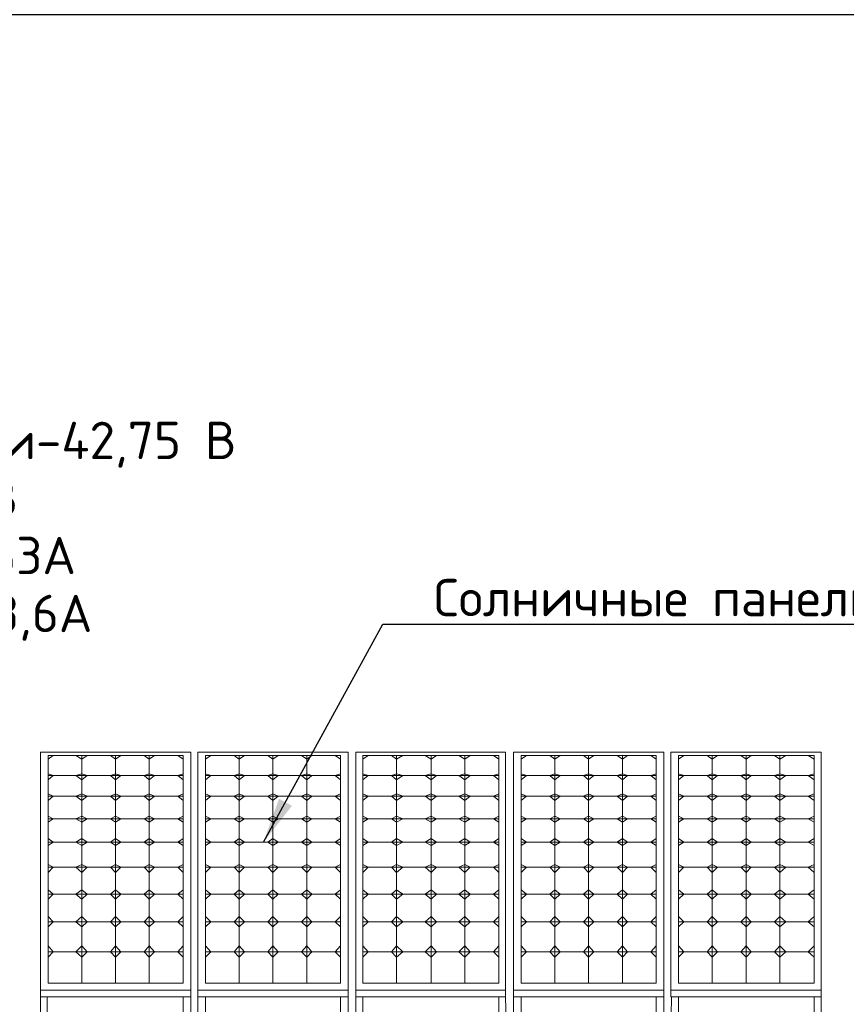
# Model space of a CAD drawing. Header units: millimetres. Extents: x 1114507 to 93926427, y 174473 to 817039.
# Tile 399 of 483: x 2030760 to 2034449, y 758041 to 762434. Entities that reach past the tile are written whole.
import ezdxf

# ---------------------------------------------------------------- set-up
doc = ezdxf.new("R2010")
doc.units = ezdxf.units.MM
for name, color, linetype in [('(002) Рамка', 7, 'Continuous'), ('PDF10_Geometry', 7, 'Continuous'), ('PDF10_Solid Fills', 7, 'Continuous'), ('PDF10_Text', 7, 'Continuous'), ('RAZMERNAR', 152, 'Continuous')]:
    doc.layers.add(name, color=color, linetype=linetype)
doc.styles.add('PDF ISOCPEUR', font='isocpeur.TTF')
doc.styles.get("Standard").update_dxf_attribs({"font": 'isocpeui.ttf'})
doc.styles.add('WMF-Times New Roman0', font='times.ttf')
doc.dimstyles.new('ISO-25$0', dxfattribs={"dimtxt": 300, "dimasz": 200, "dimexe": 100, "dimexo": 300, "dimgap": 50, "dimtad": 1, "dimdec": 0, "dimtxsty": 'Standard', "dimblk": 'OBLIQUE', "dimcen": 250, "dimadec": 0, "dimazin": 0, "dimtfac": 1, "dimtdec": 0, "dimtmove": 0, "dimatfit": 3, "dimldrblk": 'OBLIQUE', "dimfxl": 0, "dimarcsym": 0})

# ---------------------------------------------------------------- blocks, each defined once
blk = doc.blocks.new('dhyjfyuk')
at = {"insert": (4415422, -1193420), "char_height": 1400, "width": 60812.6, "attachment_point": 4, "style": 'WMF-Times New Roman0'}
blk.add_mtext('\\pi924.63548;{\\fISOCPEUR|b0|i1|c0|p34;Samarqand viloyati Toyloq tumani "\\fISOCPEUR|b0|i1|c204|p34;Хо\\fISOCPEUR|b0|i1|c0|p34;n\\fISOCPEUR|b0|i1|c204|p34;с\\fISOCPEUR|b0|i1|c0|p34;h\\fISOCPEUR|b0|i1|c204|p34;о\\fISOCPEUR|b0|i1|c0|p34;rb\\fISOCPEUR|b0|i1|c204|p34;о\\fISOCPEUR|b0|i1|c0|p34;g\'" \\fISOCPEUR|b0|i1|c204|p34;М\\fISOCPEUR|b0|i1|c0|p34;FY dagi 11-son \\P\\pi16770.62033;maktabni rekonstruksiya qilish. \\P\\pi11200.3173;(360 o\'quvchi o\'rinli qo\'shimcha bino qurish).}', dxfattribs=at)
blk = doc.blocks.new('_Oblique')
at = {"color": 0, "linetype": 'ByBlock', "lineweight": -2}
blk.add_line((-0.5, -0.5), (0.5, 0.5), dxfattribs=at)
blk = doc.blocks.new('*D1502')
at = {"layer": 'Defpoints', "color": 0, "lineweight": 35, "ltscale": 100, "transparency": 16777216}
for p in [(2012375.4, 766719.1), (2039375.4, 766719.1), (2039375.4, 762457.1)]:
    blk.add_point(p, dxfattribs=at)
at = {"layer": 'RAZMERNAR', "color": 0, "lineweight": -2, "ltscale": 100, "transparency": 16777216}
for p, q in [((2012375.4, 766319.1), (2012375.4, 762157.1)), ((2039375.4, 766319.1), (2039375.4, 762157.1)), ((2012225.4, 762457.1), (2039525.4, 762457.1))]:
    blk.add_line(p, q, dxfattribs=at)
at = {"layer": 'RAZMERNAR', "color": 0, "lineweight": -2, "ltscale": 100, "transparency": 16777216, "xscale": 250, "yscale": 250, "zscale": 250, "rotation": 180}
blk.add_blockref('_Oblique', (2012375.4, 762457.1), dxfattribs=at)
at = {"layer": 'RAZMERNAR', "color": 0, "lineweight": -2, "ltscale": 100, "transparency": 16777216, "xscale": 250, "yscale": 250, "zscale": 250}
blk.add_blockref('_Oblique', (2039375.4, 762457.1), dxfattribs=at)
at = {"layer": 'RAZMERNAR', "color": 0, "lineweight": 0, "ltscale": 100, "transparency": 16777216, "insert": (2025875.4, 762703.7), "char_height": 250, "attachment_point": 5}
blk.add_mtext('27000', dxfattribs=at)

msp = doc.modelspace()

# ---------------------------------------------------------------- linework, layer by layer
at = {"layer": 'PDF10_Geometry', "lineweight": 25}
msp.add_lwpolyline([(2031847.7, 758764.9), (2032380.3, 759737.5), (2034730.8, 759737.5)], dxfattribs=at)
at = {"layer": 'PDF10_Geometry', "lineweight": 13}
for points in [[(2030882.8, 758074), (2030882.8, 757908.1), (2030851.9, 757908.1), (2030851.9, 758074), (2030851.9, 759166.3), (2031523.5, 759166.3), (2031523.5, 758074), (2031523.5, 757908.1), (2031488.7, 757908.1), (2031488.7, 758074)], [(2031523.5, 759166.3), (2031523.5, 758104.9), (2030851.9, 758104.9), (2030851.9, 759166.3)], [(2030886.6, 759062.1), (2030886.6, 759150.9), (2031037.2, 759150.9), (2031037.2, 759062.1), (2031037.2, 758969.5), (2030886.6, 758969.5), (2031187.7, 758969.5)], [(2031037.2, 759150.9), (2031037.2, 759062.1), (2030886.6, 759062.1), (2031187.7, 759062.1)], [(2030886.6, 759150.9), (2031187.7, 759150.9)], [(2030886.6, 759135.4), (2030909.8, 759150.9)], [(2031010.1, 759150.9), (2031037.2, 759135.4), (2031060.3, 759150.9)], [(2031210.8, 759150.9), (2031187.7, 759135.4), (2031164.5, 759150.9)], [(2031361.4, 759150.9), (2031338.2, 759135.4), (2031315, 759150.9)], [(2031465.6, 759150.9), (2031488.7, 759135.4)], [(2031589.1, 758074), (2031589.1, 757908.1), (2031554.3, 757908.1), (2031554.3, 758074), (2031554.3, 759166.3), (2032225.9, 759166.3), (2032225.9, 758074), (2032225.9, 757908.1), (2032191.2, 757908.1), (2032191.2, 758074)], [(2032225.9, 759166.3), (2032225.9, 758104.9), (2031554.3, 758104.9), (2031554.3, 759166.3)], [(2031589.1, 759062.1), (2031589.1, 759150.9), (2031739.6, 759150.9), (2031739.6, 759062.1), (2031739.6, 758969.5), (2031589.1, 758969.5), (2031890.1, 758969.5)], [(2031739.6, 759150.9), (2031739.6, 759062.1), (2031589.1, 759062.1), (2031890.1, 759062.1)], [(2031589.1, 759150.9), (2031890.1, 759150.9)], [(2031589.1, 759135.4), (2031612.2, 759150.9)], [(2031716.4, 759150.9), (2031739.6, 759135.4), (2031762.8, 759150.9)], [(2031913.3, 759150.9), (2031890.1, 759135.4), (2031867, 759150.9)], [(2032063.8, 759150.9), (2032040.7, 759135.4), (2032017.5, 759150.9)], [(2032168, 759150.9), (2032191.2, 759135.4)], [(2032291.5, 758074), (2032291.5, 757908.1), (2032260.6, 757908.1), (2032260.6, 758074), (2032260.6, 759166.3), (2032928.4, 759166.3), (2032928.4, 758074), (2032932.2, 757908.1), (2032897.5, 757908.1), (2032897.5, 758074)], [(2032928.4, 759166.3), (2032928.4, 758104.9), (2032260.6, 758104.9), (2032260.6, 759166.3)], [(2032291.5, 759062.1), (2032291.5, 759150.9), (2032442, 759150.9), (2032442, 759062.1), (2032442, 758969.5), (2032291.5, 758969.5), (2032596.4, 758969.5)], [(2032442, 759150.9), (2032442, 759062.1), (2032291.5, 759062.1), (2032596.4, 759062.1)], [(2032291.5, 759150.9), (2032596.4, 759150.9)], [(2032291.5, 759135.4), (2032314.7, 759150.9)], [(2032418.9, 759150.9), (2032442, 759135.4), (2032469.1, 759150.9)], [(2032619.6, 759150.9), (2032596.4, 759135.4), (2032569.4, 759150.9)], [(2032770.1, 759150.9), (2032747, 759135.4), (2032719.9, 759150.9)], [(2032874.3, 759150.9), (2032897.5, 759135.4)], [(2032997.8, 758074), (2032997.8, 757908.1), (2032963.1, 757908.1), (2032963.1, 758074), (2032963.1, 759166.3), (2033634.7, 759166.3), (2033634.7, 758074), (2033634.7, 757908.1), (2033599.9, 757908.1), (2033599.9, 758074)], [(2033634.7, 759166.3), (2033634.7, 758104.9), (2032963.1, 758104.9), (2032963.1, 759166.3)], [(2032997.8, 759062.1), (2032997.8, 759150.9), (2033148.4, 759150.9), (2033148.4, 759062.1), (2033148.4, 758969.5), (2032997.8, 758969.5), (2033298.9, 758969.5)], [(2033148.4, 759150.9), (2033148.4, 759062.1), (2032997.8, 759062.1), (2033298.9, 759062.1)], [(2032997.8, 759150.9), (2033298.9, 759150.9)], [(2032997.8, 759135.4), (2033021, 759150.9)], [(2033125.2, 759150.9), (2033148.4, 759135.4), (2033171.5, 759150.9)], [(2033322, 759150.9), (2033298.9, 759135.4), (2033275.7, 759150.9)], [(2033472.6, 759150.9), (2033449.4, 759135.4), (2033426.2, 759150.9)], [(2033576.8, 759150.9), (2033599.9, 759135.4)], [(2033665.5, 758074), (2033665.5, 759166.3), (2034337.1, 759166.3), (2034337.1, 758074), (2034337.1, 757908.1), (2034306.2, 757908.1), (2034306.2, 758074)], [(2034337.1, 759166.3), (2034337.1, 758104.9), (2033665.5, 758104.9), (2033665.5, 759166.3)], [(2033700.3, 759062.1), (2033700.3, 759150.9), (2033850.8, 759150.9), (2033850.8, 759062.1), (2033850.8, 758969.5), (2033700.3, 758969.5), (2034001.3, 758969.5)], [(2033850.8, 759150.9), (2033850.8, 759062.1), (2033700.3, 759062.1), (2034001.3, 759062.1)], [(2033700.3, 759150.9), (2034001.3, 759150.9)], [(2033700.3, 759135.4), (2033723.4, 759150.9)], [(2033827.6, 759150.9), (2033850.8, 759135.4), (2033874, 759150.9)], [(2034024.5, 759150.9), (2034001.3, 759135.4), (2033978.2, 759150.9)], [(2034178.9, 759150.9), (2034151.8, 759135.4), (2034128.7, 759150.9)], [(2034279.2, 759150.9), (2034306.2, 759135.4)], [(2030886.6, 759042.8), (2030909.8, 759062.1), (2030886.6, 759069.8)], [(2030886.6, 758969.5), (2030886.6, 759062.1), (2031037.2, 759062.1), (2031037.2, 758969.5), (2031037.2, 758869.1), (2030886.6, 758869.1), (2031187.7, 758869.1)], [(2031488.7, 759069.8), (2031465.6, 759062.1), (2031488.7, 759042.8)], [(2031589.1, 759042.8), (2031612.2, 759062.1), (2031589.1, 759069.8)], [(2031589.1, 758969.5), (2031589.1, 759062.1), (2031739.6, 759062.1), (2031739.6, 758969.5), (2031739.6, 758869.1), (2031589.1, 758869.1), (2031890.1, 758869.1)], [(2032191.2, 759069.8), (2032168, 759062.1), (2032191.2, 759042.8)], [(2032291.5, 759042.8), (2032314.7, 759062.1), (2032291.5, 759069.8)], [(2032291.5, 758969.5), (2032291.5, 759062.1), (2032442, 759062.1), (2032442, 758969.5), (2032442, 758869.1), (2032291.5, 758869.1), (2032596.4, 758869.1)], [(2032897.5, 759069.8), (2032874.3, 759062.1), (2032897.5, 759042.8)], [(2032997.8, 759042.8), (2033021, 759062.1), (2032997.8, 759069.8)], [(2032997.8, 758969.5), (2032997.8, 759062.1), (2033148.4, 759062.1), (2033148.4, 758969.5), (2033148.4, 758869.1), (2032997.8, 758869.1), (2033298.9, 758869.1)], [(2033599.9, 759069.8), (2033576.8, 759062.1), (2033599.9, 759042.8)], [(2033700.3, 759042.8), (2033723.4, 759062.1), (2033700.3, 759069.8)], [(2033700.3, 758969.5), (2033700.3, 759062.1), (2033850.8, 759062.1), (2033850.8, 758969.5), (2033850.8, 758869.1), (2033700.3, 758869.1), (2034001.3, 758869.1)], [(2034306.2, 759069.8), (2034279.2, 759062.1), (2034306.2, 759042.8)], [(2030886.6, 758950.2), (2030909.8, 758969.5), (2030886.6, 758981)], [(2030886.6, 758869.1), (2030886.6, 758969.5), (2031037.2, 758969.5), (2031037.2, 758869.1), (2031037.2, 758764.9), (2030886.6, 758764.9), (2031187.7, 758764.9)], [(2031488.7, 758981), (2031465.6, 758969.5), (2031488.7, 758950.2)], [(2031589.1, 758950.2), (2031612.2, 758969.5), (2031589.1, 758981)], [(2031589.1, 758869.1), (2031589.1, 758969.5), (2031739.6, 758969.5), (2031739.6, 758869.1), (2031739.6, 758764.9), (2031589.1, 758764.9), (2031890.1, 758764.9)], [(2032191.2, 758981), (2032168, 758969.5), (2032191.2, 758950.2)], [(2032291.5, 758950.2), (2032314.7, 758969.5), (2032291.5, 758981)], [(2032291.5, 758869.1), (2032291.5, 758969.5), (2032442, 758969.5), (2032442, 758869.1), (2032442, 758764.9), (2032291.5, 758764.9), (2032596.4, 758764.9)], [(2032897.5, 758981), (2032874.3, 758969.5), (2032897.5, 758950.2)], [(2032997.8, 758950.2), (2033021, 758969.5), (2032997.8, 758981)], [(2032997.8, 758869.1), (2032997.8, 758969.5), (2033148.4, 758969.5), (2033148.4, 758869.1), (2033148.4, 758764.9), (2032997.8, 758764.9), (2033298.9, 758764.9)], [(2033599.9, 758981), (2033576.8, 758969.5), (2033599.9, 758950.2)], [(2033700.3, 758950.2), (2033723.4, 758969.5), (2033700.3, 758981)], [(2033700.3, 758869.1), (2033700.3, 758969.5), (2033850.8, 758969.5), (2033850.8, 758869.1), (2033850.8, 758764.9), (2033700.3, 758764.9), (2034001.3, 758764.9)], [(2034306.2, 758981), (2034279.2, 758969.5), (2034306.2, 758950.2)], [(2030886.6, 758853.7), (2030909.8, 758869.1), (2030886.6, 758880.7)], [(2031488.7, 758880.7), (2031465.6, 758869.1), (2031488.7, 758853.7)], [(2031589.1, 758853.7), (2031612.2, 758869.1), (2031589.1, 758880.7)], [(2032191.2, 758880.7), (2032168, 758869.1), (2032191.2, 758853.7)], [(2032291.5, 758853.7), (2032314.7, 758869.1), (2032291.5, 758880.7)], [(2032897.5, 758880.7), (2032874.3, 758869.1), (2032897.5, 758853.7)], [(2032997.8, 758853.7), (2033021, 758869.1), (2032997.8, 758880.7)], [(2033599.9, 758880.7), (2033576.8, 758869.1), (2033599.9, 758853.7)], [(2033700.3, 758853.7), (2033723.4, 758869.1), (2033700.3, 758880.7)], [(2034306.2, 758880.7), (2034279.2, 758869.1), (2034306.2, 758853.7)], [(2030886.6, 758764.9), (2030886.6, 758869.1), (2031037.2, 758869.1), (2031037.2, 758764.9), (2031037.2, 758653), (2030886.6, 758653), (2031187.7, 758653)], [(2031589.1, 758764.9), (2031589.1, 758869.1), (2031739.6, 758869.1), (2031739.6, 758764.9), (2031739.6, 758653), (2031589.1, 758653), (2031890.1, 758653)], [(2032291.5, 758764.9), (2032291.5, 758869.1), (2032442, 758869.1), (2032442, 758764.9), (2032442, 758653), (2032291.5, 758653), (2032596.4, 758653)], [(2032997.8, 758764.9), (2032997.8, 758869.1), (2033148.4, 758869.1), (2033148.4, 758764.9), (2033148.4, 758653), (2032997.8, 758653), (2033298.9, 758653)], [(2033700.3, 758764.9), (2033700.3, 758869.1), (2033850.8, 758869.1), (2033850.8, 758764.9), (2033850.8, 758653), (2033700.3, 758653), (2034001.3, 758653)], [(2030886.6, 758749.5), (2030909.8, 758764.9), (2030886.6, 758780.3)], [(2030886.6, 758653), (2030886.6, 758764.9), (2031037.2, 758764.9), (2031037.2, 758653), (2031037.2, 758533.3), (2030886.6, 758533.3), (2031187.7, 758533.3)], [(2031488.7, 758780.3), (2031465.6, 758764.9), (2031488.7, 758749.5)], [(2031589.1, 758749.5), (2031612.2, 758764.9), (2031589.1, 758780.3)], [(2031589.1, 758653), (2031589.1, 758764.9), (2031739.6, 758764.9), (2031739.6, 758653), (2031739.6, 758533.3), (2031589.1, 758533.3), (2031890.1, 758533.3)], [(2032191.2, 758780.3), (2032168, 758764.9), (2032191.2, 758749.5)], [(2032291.5, 758749.5), (2032314.7, 758764.9), (2032291.5, 758780.3)], [(2032291.5, 758653), (2032291.5, 758764.9), (2032442, 758764.9), (2032442, 758653), (2032442, 758533.3), (2032291.5, 758533.3), (2032596.4, 758533.3)], [(2032897.5, 758780.3), (2032874.3, 758764.9), (2032897.5, 758749.5)], [(2032997.8, 758749.5), (2033021, 758764.9), (2032997.8, 758780.3)], [(2032997.8, 758653), (2032997.8, 758764.9), (2033148.4, 758764.9), (2033148.4, 758653), (2033148.4, 758533.3), (2032997.8, 758533.3), (2033298.9, 758533.3)], [(2033599.9, 758780.3), (2033576.8, 758764.9), (2033599.9, 758749.5)], [(2033700.3, 758749.5), (2033723.4, 758764.9), (2033700.3, 758780.3)], [(2033700.3, 758653), (2033700.3, 758764.9), (2033850.8, 758764.9), (2033850.8, 758653), (2033850.8, 758533.3), (2033700.3, 758533.3), (2034001.3, 758533.3)], [(2034306.2, 758780.3), (2034279.2, 758764.9), (2034306.2, 758749.5)], [(2030886.6, 758629.8), (2030909.8, 758653), (2030886.6, 758664.5)], [(2030886.6, 758533.3), (2030886.6, 758653), (2031037.2, 758653), (2031037.2, 758533.3), (2031037.2, 758409.8), (2030886.6, 758409.8), (2031187.7, 758409.8)], [(2031488.7, 758664.5), (2031465.6, 758653), (2031488.7, 758629.8)], [(2031589.1, 758629.8), (2031612.2, 758653), (2031589.1, 758664.5)], [(2031589.1, 758533.3), (2031589.1, 758653), (2031739.6, 758653), (2031739.6, 758533.3), (2031739.6, 758409.8), (2031589.1, 758409.8), (2031890.1, 758409.8)], [(2032191.2, 758664.5), (2032168, 758653), (2032191.2, 758629.8)], [(2032291.5, 758629.8), (2032314.7, 758653), (2032291.5, 758664.5)], [(2032291.5, 758533.3), (2032291.5, 758653), (2032442, 758653), (2032442, 758533.3), (2032442, 758409.8), (2032291.5, 758409.8), (2032596.4, 758409.8)], [(2032897.5, 758664.5), (2032874.3, 758653), (2032897.5, 758629.8)], [(2032997.8, 758629.8), (2033021, 758653), (2032997.8, 758664.5)], [(2032997.8, 758533.3), (2032997.8, 758653), (2033148.4, 758653), (2033148.4, 758533.3), (2033148.4, 758409.8), (2032997.8, 758409.8), (2033298.9, 758409.8)], [(2033599.9, 758664.5), (2033576.8, 758653), (2033599.9, 758629.8)], [(2033700.3, 758629.8), (2033723.4, 758653), (2033700.3, 758664.5)], [(2033700.3, 758533.3), (2033700.3, 758653), (2033850.8, 758653), (2033850.8, 758533.3), (2033850.8, 758409.8), (2033700.3, 758409.8), (2034001.3, 758409.8)], [(2034306.2, 758664.5), (2034279.2, 758653), (2034306.2, 758629.8)], [(2030886.6, 758510.2), (2030909.8, 758533.3), (2030886.6, 758552.6)], [(2030886.6, 758409.8), (2030886.6, 758533.3), (2031037.2, 758533.3), (2031037.2, 758409.8), (2031037.2, 758274.7), (2030886.6, 758274.7), (2031187.7, 758274.7)], [(2031488.7, 758552.6), (2031465.6, 758533.3), (2031488.7, 758510.2)], [(2031589.1, 758510.2), (2031612.2, 758533.3), (2031589.1, 758552.6)], [(2031589.1, 758409.8), (2031589.1, 758533.3), (2031739.6, 758533.3), (2031739.6, 758409.8), (2031739.6, 758274.7), (2031589.1, 758274.7), (2031890.1, 758274.7)], [(2032191.2, 758552.6), (2032168, 758533.3), (2032191.2, 758510.2)], [(2032291.5, 758510.2), (2032314.7, 758533.3), (2032291.5, 758552.6)], [(2032291.5, 758409.8), (2032291.5, 758533.3), (2032442, 758533.3), (2032442, 758409.8), (2032442, 758274.7), (2032291.5, 758274.7), (2032596.4, 758274.7)], [(2032897.5, 758552.6), (2032874.3, 758533.3), (2032897.5, 758510.2)], [(2032997.8, 758510.2), (2033021, 758533.3), (2032997.8, 758552.6)], [(2032997.8, 758409.8), (2032997.8, 758533.3), (2033148.4, 758533.3), (2033148.4, 758409.8), (2033148.4, 758274.7), (2032997.8, 758274.7), (2033298.9, 758274.7)], [(2033599.9, 758552.6), (2033576.8, 758533.3), (2033599.9, 758510.2)], [(2033700.3, 758510.2), (2033723.4, 758533.3), (2033700.3, 758552.6)], [(2033700.3, 758409.8), (2033700.3, 758533.3), (2033850.8, 758533.3), (2033850.8, 758409.8), (2033850.8, 758274.7), (2033700.3, 758274.7), (2034001.3, 758274.7)], [(2034306.2, 758552.6), (2034279.2, 758533.3), (2034306.2, 758510.2)], [(2030886.6, 758386.7), (2030909.8, 758409.8), (2030886.6, 758433)], [(2031488.7, 758433), (2031465.6, 758409.8), (2031488.7, 758386.7)], [(2031589.1, 758386.7), (2031612.2, 758409.8), (2031589.1, 758433)], [(2032191.2, 758433), (2032168, 758409.8), (2032191.2, 758386.7)], [(2032291.5, 758386.7), (2032314.7, 758409.8), (2032291.5, 758433)], [(2032897.5, 758433), (2032874.3, 758409.8), (2032897.5, 758386.7)], [(2032997.8, 758386.7), (2033021, 758409.8), (2032997.8, 758433)], [(2033599.9, 758433), (2033576.8, 758409.8), (2033599.9, 758386.7)], [(2033700.3, 758386.7), (2033723.4, 758409.8), (2033700.3, 758433)], [(2034306.2, 758433), (2034279.2, 758409.8), (2034306.2, 758386.7)], [(2030886.6, 758274.7), (2030886.6, 758409.8), (2031037.2, 758409.8), (2031037.2, 758274.7), (2031037.2, 758135.8), (2030886.6, 758135.8), (2030886.6, 758274.7), (2031037.2, 758274.7), (2031037.2, 758135.8)], [(2031589.1, 758274.7), (2031589.1, 758409.8), (2031739.6, 758409.8), (2031739.6, 758274.7), (2031739.6, 758135.8), (2031589.1, 758135.8), (2031589.1, 758274.7), (2031739.6, 758274.7), (2031739.6, 758135.8)], [(2032291.5, 758274.7), (2032291.5, 758409.8), (2032442, 758409.8), (2032442, 758274.7), (2032442, 758135.8), (2032291.5, 758135.8), (2032291.5, 758274.7), (2032442, 758274.7), (2032442, 758135.8)], [(2032997.8, 758274.7), (2032997.8, 758409.8), (2033148.4, 758409.8), (2033148.4, 758274.7), (2033148.4, 758135.8), (2032997.8, 758135.8), (2032997.8, 758274.7), (2033148.4, 758274.7), (2033148.4, 758135.8)], [(2033700.3, 758274.7), (2033700.3, 758409.8), (2033850.8, 758409.8), (2033850.8, 758274.7), (2033850.8, 758135.8), (2033700.3, 758135.8), (2033700.3, 758274.7), (2033850.8, 758274.7), (2033850.8, 758135.8)], [(2030886.6, 758251.6), (2030909.8, 758274.7), (2030886.6, 758301.7)], [(2031488.7, 758301.7), (2031465.6, 758274.7), (2031488.7, 758251.6)], [(2031589.1, 758251.6), (2031612.2, 758274.7), (2031589.1, 758301.7)], [(2032191.2, 758301.7), (2032168, 758274.7), (2032191.2, 758251.6)], [(2032291.5, 758251.6), (2032314.7, 758274.7), (2032291.5, 758301.7)], [(2032897.5, 758301.7), (2032874.3, 758274.7), (2032897.5, 758251.6)], [(2032997.8, 758251.6), (2033021, 758274.7), (2032997.8, 758301.7)], [(2033599.9, 758301.7), (2033576.8, 758274.7), (2033599.9, 758251.6)], [(2033700.3, 758251.6), (2033723.4, 758274.7), (2033700.3, 758301.7)], [(2034306.2, 758301.7), (2034279.2, 758274.7), (2034306.2, 758251.6)], [(2033700.3, 758074), (2033700.3, 757908.1), (2033665.5, 757908.1), (2033669.4, 758074)]]:
    msp.add_lwpolyline(points, dxfattribs=at)
for points in [[(2030886.6, 759150.9), (2031488.7, 759150.9), (2031488.7, 758135.8), (2030886.6, 758135.8)], [(2031037.2, 759062.1), (2031187.7, 759062.1), (2031187.7, 759150.9), (2031037.2, 759150.9)], [(2031187.7, 759062.1), (2031338.2, 759062.1), (2031338.2, 759150.9), (2031187.7, 759150.9)], [(2031338.2, 759062.1), (2031488.7, 759062.1), (2031488.7, 759150.9), (2031338.2, 759150.9)], [(2031589.1, 759150.9), (2032191.2, 759150.9), (2032191.2, 758135.8), (2031589.1, 758135.8)], [(2031739.6, 759062.1), (2031890.1, 759062.1), (2031890.1, 759150.9), (2031739.6, 759150.9)], [(2031890.1, 759062.1), (2032040.7, 759062.1), (2032040.7, 759150.9), (2031890.1, 759150.9)], [(2032040.7, 759062.1), (2032191.2, 759062.1), (2032191.2, 759150.9), (2032040.7, 759150.9)], [(2032291.5, 759150.9), (2032897.5, 759150.9), (2032897.5, 758135.8), (2032291.5, 758135.8)], [(2032442, 759062.1), (2032596.4, 759062.1), (2032596.4, 759150.9), (2032442, 759150.9)], [(2032596.4, 759062.1), (2032747, 759062.1), (2032747, 759150.9), (2032596.4, 759150.9)], [(2032747, 759062.1), (2032897.5, 759062.1), (2032897.5, 759150.9), (2032747, 759150.9)], [(2032997.8, 759150.9), (2033599.9, 759150.9), (2033599.9, 758135.8), (2032997.8, 758135.8)], [(2033148.4, 759062.1), (2033298.9, 759062.1), (2033298.9, 759150.9), (2033148.4, 759150.9)], [(2033298.9, 759062.1), (2033449.4, 759062.1), (2033449.4, 759150.9), (2033298.9, 759150.9)], [(2033449.4, 759062.1), (2033599.9, 759062.1), (2033599.9, 759150.9), (2033449.4, 759150.9)], [(2033700.3, 759150.9), (2034306.2, 759150.9), (2034306.2, 758135.8), (2033700.3, 758135.8)], [(2033850.8, 759062.1), (2034001.3, 759062.1), (2034001.3, 759150.9), (2033850.8, 759150.9)], [(2034001.3, 759062.1), (2034151.8, 759062.1), (2034151.8, 759150.9), (2034001.3, 759150.9)], [(2034151.8, 759062.1), (2034306.2, 759062.1), (2034306.2, 759150.9), (2034151.8, 759150.9)], [(2031037.2, 759042.8), (2031060.3, 759062.1), (2031037.2, 759069.8), (2031010.1, 759062.1)], [(2031037.2, 758969.5), (2031187.7, 758969.5), (2031187.7, 759062.1), (2031037.2, 759062.1)], [(2031187.7, 759042.8), (2031210.8, 759062.1), (2031187.7, 759069.8), (2031164.5, 759062.1)], [(2031187.7, 758969.5), (2031338.2, 758969.5), (2031338.2, 759062.1), (2031187.7, 759062.1)], [(2031338.2, 759042.8), (2031361.4, 759062.1), (2031338.2, 759069.8), (2031315, 759062.1)], [(2031338.2, 758969.5), (2031488.7, 758969.5), (2031488.7, 759062.1), (2031338.2, 759062.1)], [(2031739.6, 759042.8), (2031762.8, 759062.1), (2031739.6, 759069.8), (2031716.4, 759062.1)], [(2031739.6, 758969.5), (2031890.1, 758969.5), (2031890.1, 759062.1), (2031739.6, 759062.1)], [(2031890.1, 759042.8), (2031913.3, 759062.1), (2031890.1, 759069.8), (2031867, 759062.1)], [(2031890.1, 758969.5), (2032040.7, 758969.5), (2032040.7, 759062.1), (2031890.1, 759062.1)], [(2032040.7, 759042.8), (2032063.8, 759062.1), (2032040.7, 759069.8), (2032017.5, 759062.1)], [(2032040.7, 758969.5), (2032191.2, 758969.5), (2032191.2, 759062.1), (2032040.7, 759062.1)], [(2032442, 759042.8), (2032469.1, 759062.1), (2032442, 759069.8), (2032418.9, 759062.1)], [(2032442, 758969.5), (2032596.4, 758969.5), (2032596.4, 759062.1), (2032442, 759062.1)], [(2032596.4, 759042.8), (2032619.6, 759062.1), (2032596.4, 759069.8), (2032569.4, 759062.1)], [(2032596.4, 758969.5), (2032747, 758969.5), (2032747, 759062.1), (2032596.4, 759062.1)], [(2032747, 759042.8), (2032770.1, 759062.1), (2032747, 759069.8), (2032719.9, 759062.1)], [(2032747, 758969.5), (2032897.5, 758969.5), (2032897.5, 759062.1), (2032747, 759062.1)], [(2033148.4, 759042.8), (2033171.5, 759062.1), (2033148.4, 759069.8), (2033125.2, 759062.1)], [(2033148.4, 758969.5), (2033298.9, 758969.5), (2033298.9, 759062.1), (2033148.4, 759062.1)], [(2033298.9, 759042.8), (2033322, 759062.1), (2033298.9, 759069.8), (2033275.7, 759062.1)], [(2033298.9, 758969.5), (2033449.4, 758969.5), (2033449.4, 759062.1), (2033298.9, 759062.1)], [(2033449.4, 759042.8), (2033472.6, 759062.1), (2033449.4, 759069.8), (2033426.2, 759062.1)], [(2033449.4, 758969.5), (2033599.9, 758969.5), (2033599.9, 759062.1), (2033449.4, 759062.1)], [(2033850.8, 759042.8), (2033874, 759062.1), (2033850.8, 759069.8), (2033827.6, 759062.1)], [(2033850.8, 758969.5), (2034001.3, 758969.5), (2034001.3, 759062.1), (2033850.8, 759062.1)], [(2034001.3, 759042.8), (2034024.5, 759062.1), (2034001.3, 759069.8), (2033978.2, 759062.1)], [(2034001.3, 758969.5), (2034151.8, 758969.5), (2034151.8, 759062.1), (2034001.3, 759062.1)], [(2034151.8, 759042.8), (2034178.9, 759062.1), (2034151.8, 759069.8), (2034128.7, 759062.1)], [(2034151.8, 758969.5), (2034306.2, 758969.5), (2034306.2, 759062.1), (2034151.8, 759062.1)], [(2031037.2, 758950.2), (2031060.3, 758969.5), (2031037.2, 758981), (2031010.1, 758969.5)], [(2031037.2, 758869.1), (2031187.7, 758869.1), (2031187.7, 758969.5), (2031037.2, 758969.5)], [(2031187.7, 758950.2), (2031210.8, 758969.5), (2031187.7, 758981), (2031164.5, 758969.5)], [(2031187.7, 758869.1), (2031338.2, 758869.1), (2031338.2, 758969.5), (2031187.7, 758969.5)], [(2031338.2, 758950.2), (2031361.4, 758969.5), (2031338.2, 758981), (2031315, 758969.5)], [(2031338.2, 758869.1), (2031488.7, 758869.1), (2031488.7, 758969.5), (2031338.2, 758969.5)], [(2031739.6, 758950.2), (2031762.8, 758969.5), (2031739.6, 758981), (2031716.4, 758969.5)], [(2031739.6, 758869.1), (2031890.1, 758869.1), (2031890.1, 758969.5), (2031739.6, 758969.5)], [(2031890.1, 758950.2), (2031913.3, 758969.5), (2031890.1, 758981), (2031867, 758969.5)], [(2031890.1, 758869.1), (2032040.7, 758869.1), (2032040.7, 758969.5), (2031890.1, 758969.5)], [(2032040.7, 758950.2), (2032063.8, 758969.5), (2032040.7, 758981), (2032017.5, 758969.5)], [(2032040.7, 758869.1), (2032191.2, 758869.1), (2032191.2, 758969.5), (2032040.7, 758969.5)], [(2032442, 758950.2), (2032469.1, 758969.5), (2032442, 758981), (2032418.9, 758969.5)], [(2032442, 758869.1), (2032596.4, 758869.1), (2032596.4, 758969.5), (2032442, 758969.5)], [(2032596.4, 758950.2), (2032619.6, 758969.5), (2032596.4, 758981), (2032569.4, 758969.5)], [(2032596.4, 758869.1), (2032747, 758869.1), (2032747, 758969.5), (2032596.4, 758969.5)], [(2032747, 758950.2), (2032770.1, 758969.5), (2032747, 758981), (2032719.9, 758969.5)], [(2032747, 758869.1), (2032897.5, 758869.1), (2032897.5, 758969.5), (2032747, 758969.5)], [(2033148.4, 758950.2), (2033171.5, 758969.5), (2033148.4, 758981), (2033125.2, 758969.5)], [(2033148.4, 758869.1), (2033298.9, 758869.1), (2033298.9, 758969.5), (2033148.4, 758969.5)], [(2033298.9, 758950.2), (2033322, 758969.5), (2033298.9, 758981), (2033275.7, 758969.5)], [(2033298.9, 758869.1), (2033449.4, 758869.1), (2033449.4, 758969.5), (2033298.9, 758969.5)], [(2033449.4, 758950.2), (2033472.6, 758969.5), (2033449.4, 758981), (2033426.2, 758969.5)], [(2033449.4, 758869.1), (2033599.9, 758869.1), (2033599.9, 758969.5), (2033449.4, 758969.5)], [(2033850.8, 758950.2), (2033874, 758969.5), (2033850.8, 758981), (2033827.6, 758969.5)], [(2033850.8, 758869.1), (2034001.3, 758869.1), (2034001.3, 758969.5), (2033850.8, 758969.5)], [(2034001.3, 758950.2), (2034024.5, 758969.5), (2034001.3, 758981), (2033978.2, 758969.5)], [(2034001.3, 758869.1), (2034151.8, 758869.1), (2034151.8, 758969.5), (2034001.3, 758969.5)], [(2034151.8, 758950.2), (2034178.9, 758969.5), (2034151.8, 758981), (2034128.7, 758969.5)], [(2034151.8, 758869.1), (2034306.2, 758869.1), (2034306.2, 758969.5), (2034151.8, 758969.5)], [(2031037.2, 758853.7), (2031060.3, 758869.1), (2031037.2, 758880.7), (2031010.1, 758869.1)], [(2031187.7, 758853.7), (2031210.8, 758869.1), (2031187.7, 758880.7), (2031164.5, 758869.1)], [(2031338.2, 758853.7), (2031361.4, 758869.1), (2031338.2, 758880.7), (2031315, 758869.1)], [(2031739.6, 758853.7), (2031762.8, 758869.1), (2031739.6, 758880.7), (2031716.4, 758869.1)], [(2031890.1, 758853.7), (2031913.3, 758869.1), (2031890.1, 758880.7), (2031867, 758869.1)], [(2032040.7, 758853.7), (2032063.8, 758869.1), (2032040.7, 758880.7), (2032017.5, 758869.1)], [(2032442, 758853.7), (2032469.1, 758869.1), (2032442, 758880.7), (2032418.9, 758869.1)], [(2032596.4, 758853.7), (2032619.6, 758869.1), (2032596.4, 758880.7), (2032569.4, 758869.1)], [(2032747, 758853.7), (2032770.1, 758869.1), (2032747, 758880.7), (2032719.9, 758869.1)], [(2033148.4, 758853.7), (2033171.5, 758869.1), (2033148.4, 758880.7), (2033125.2, 758869.1)], [(2033298.9, 758853.7), (2033322, 758869.1), (2033298.9, 758880.7), (2033275.7, 758869.1)], [(2033449.4, 758853.7), (2033472.6, 758869.1), (2033449.4, 758880.7), (2033426.2, 758869.1)], [(2033850.8, 758853.7), (2033874, 758869.1), (2033850.8, 758880.7), (2033827.6, 758869.1)], [(2034001.3, 758853.7), (2034024.5, 758869.1), (2034001.3, 758880.7), (2033978.2, 758869.1)], [(2034151.8, 758853.7), (2034178.9, 758869.1), (2034151.8, 758880.7), (2034128.7, 758869.1)], [(2031037.2, 758764.9), (2031187.7, 758764.9), (2031187.7, 758869.1), (2031037.2, 758869.1)], [(2031187.7, 758764.9), (2031338.2, 758764.9), (2031338.2, 758869.1), (2031187.7, 758869.1)], [(2031338.2, 758764.9), (2031488.7, 758764.9), (2031488.7, 758869.1), (2031338.2, 758869.1)], [(2031739.6, 758764.9), (2031890.1, 758764.9), (2031890.1, 758869.1), (2031739.6, 758869.1)], [(2031890.1, 758764.9), (2032040.7, 758764.9), (2032040.7, 758869.1), (2031890.1, 758869.1)], [(2032040.7, 758764.9), (2032191.2, 758764.9), (2032191.2, 758869.1), (2032040.7, 758869.1)], [(2032442, 758764.9), (2032596.4, 758764.9), (2032596.4, 758869.1), (2032442, 758869.1)], [(2032596.4, 758764.9), (2032747, 758764.9), (2032747, 758869.1), (2032596.4, 758869.1)], [(2032747, 758764.9), (2032897.5, 758764.9), (2032897.5, 758869.1), (2032747, 758869.1)], [(2033148.4, 758764.9), (2033298.9, 758764.9), (2033298.9, 758869.1), (2033148.4, 758869.1)], [(2033298.9, 758764.9), (2033449.4, 758764.9), (2033449.4, 758869.1), (2033298.9, 758869.1)], [(2033449.4, 758764.9), (2033599.9, 758764.9), (2033599.9, 758869.1), (2033449.4, 758869.1)], [(2033850.8, 758764.9), (2034001.3, 758764.9), (2034001.3, 758869.1), (2033850.8, 758869.1)], [(2034001.3, 758764.9), (2034151.8, 758764.9), (2034151.8, 758869.1), (2034001.3, 758869.1)], [(2034151.8, 758764.9), (2034306.2, 758764.9), (2034306.2, 758869.1), (2034151.8, 758869.1)], [(2031037.2, 758749.5), (2031060.3, 758764.9), (2031037.2, 758780.3), (2031010.1, 758764.9)], [(2031037.2, 758653), (2031187.7, 758653), (2031187.7, 758764.9), (2031037.2, 758764.9)], [(2031187.7, 758749.5), (2031210.8, 758764.9), (2031187.7, 758780.3), (2031164.5, 758764.9)], [(2031187.7, 758653), (2031338.2, 758653), (2031338.2, 758764.9), (2031187.7, 758764.9)], [(2031338.2, 758749.5), (2031361.4, 758764.9), (2031338.2, 758780.3), (2031315, 758764.9)], [(2031338.2, 758653), (2031488.7, 758653), (2031488.7, 758764.9), (2031338.2, 758764.9)], [(2031739.6, 758749.5), (2031762.8, 758764.9), (2031739.6, 758780.3), (2031716.4, 758764.9)], [(2031739.6, 758653), (2031890.1, 758653), (2031890.1, 758764.9), (2031739.6, 758764.9)], [(2031890.1, 758749.5), (2031913.3, 758764.9), (2031890.1, 758780.3), (2031867, 758764.9)], [(2031890.1, 758653), (2032040.7, 758653), (2032040.7, 758764.9), (2031890.1, 758764.9)], [(2032040.7, 758749.5), (2032063.8, 758764.9), (2032040.7, 758780.3), (2032017.5, 758764.9)], [(2032040.7, 758653), (2032191.2, 758653), (2032191.2, 758764.9), (2032040.7, 758764.9)], [(2032442, 758749.5), (2032469.1, 758764.9), (2032442, 758780.3), (2032418.9, 758764.9)], [(2032442, 758653), (2032596.4, 758653), (2032596.4, 758764.9), (2032442, 758764.9)], [(2032596.4, 758749.5), (2032619.6, 758764.9), (2032596.4, 758780.3), (2032569.4, 758764.9)], [(2032596.4, 758653), (2032747, 758653), (2032747, 758764.9), (2032596.4, 758764.9)], [(2032747, 758749.5), (2032770.1, 758764.9), (2032747, 758780.3), (2032719.9, 758764.9)], [(2032747, 758653), (2032897.5, 758653), (2032897.5, 758764.9), (2032747, 758764.9)], [(2033148.4, 758749.5), (2033171.5, 758764.9), (2033148.4, 758780.3), (2033125.2, 758764.9)], [(2033148.4, 758653), (2033298.9, 758653), (2033298.9, 758764.9), (2033148.4, 758764.9)], [(2033298.9, 758749.5), (2033322, 758764.9), (2033298.9, 758780.3), (2033275.7, 758764.9)], [(2033298.9, 758653), (2033449.4, 758653), (2033449.4, 758764.9), (2033298.9, 758764.9)], [(2033449.4, 758749.5), (2033472.6, 758764.9), (2033449.4, 758780.3), (2033426.2, 758764.9)], [(2033449.4, 758653), (2033599.9, 758653), (2033599.9, 758764.9), (2033449.4, 758764.9)], [(2033850.8, 758749.5), (2033874, 758764.9), (2033850.8, 758780.3), (2033827.6, 758764.9)], [(2033850.8, 758653), (2034001.3, 758653), (2034001.3, 758764.9), (2033850.8, 758764.9)], [(2034001.3, 758749.5), (2034024.5, 758764.9), (2034001.3, 758780.3), (2033978.2, 758764.9)], [(2034001.3, 758653), (2034151.8, 758653), (2034151.8, 758764.9), (2034001.3, 758764.9)], [(2034151.8, 758749.5), (2034178.9, 758764.9), (2034151.8, 758780.3), (2034128.7, 758764.9)], [(2034151.8, 758653), (2034306.2, 758653), (2034306.2, 758764.9), (2034151.8, 758764.9)], [(2031037.2, 758629.8), (2031060.3, 758653), (2031037.2, 758664.5), (2031010.1, 758653)], [(2031037.2, 758533.3), (2031187.7, 758533.3), (2031187.7, 758653), (2031037.2, 758653)], [(2031187.7, 758629.8), (2031210.8, 758653), (2031187.7, 758664.5), (2031164.5, 758653)], [(2031187.7, 758533.3), (2031338.2, 758533.3), (2031338.2, 758653), (2031187.7, 758653)], [(2031338.2, 758629.8), (2031361.4, 758653), (2031338.2, 758664.5), (2031315, 758653)], [(2031338.2, 758533.3), (2031488.7, 758533.3), (2031488.7, 758653), (2031338.2, 758653)], [(2031739.6, 758629.8), (2031762.8, 758653), (2031739.6, 758664.5), (2031716.4, 758653)], [(2031739.6, 758533.3), (2031890.1, 758533.3), (2031890.1, 758653), (2031739.6, 758653)], [(2031890.1, 758629.8), (2031913.3, 758653), (2031890.1, 758664.5), (2031867, 758653)], [(2031890.1, 758533.3), (2032040.7, 758533.3), (2032040.7, 758653), (2031890.1, 758653)], [(2032040.7, 758629.8), (2032063.8, 758653), (2032040.7, 758664.5), (2032017.5, 758653)], [(2032040.7, 758533.3), (2032191.2, 758533.3), (2032191.2, 758653), (2032040.7, 758653)], [(2032442, 758629.8), (2032469.1, 758653), (2032442, 758664.5), (2032418.9, 758653)], [(2032442, 758533.3), (2032596.4, 758533.3), (2032596.4, 758653), (2032442, 758653)], [(2032596.4, 758629.8), (2032619.6, 758653), (2032596.4, 758664.5), (2032569.4, 758653)], [(2032596.4, 758533.3), (2032747, 758533.3), (2032747, 758653), (2032596.4, 758653)], [(2032747, 758629.8), (2032770.1, 758653), (2032747, 758664.5), (2032719.9, 758653)], [(2032747, 758533.3), (2032897.5, 758533.3), (2032897.5, 758653), (2032747, 758653)], [(2033148.4, 758629.8), (2033171.5, 758653), (2033148.4, 758664.5), (2033125.2, 758653)], [(2033148.4, 758533.3), (2033298.9, 758533.3), (2033298.9, 758653), (2033148.4, 758653)], [(2033298.9, 758629.8), (2033322, 758653), (2033298.9, 758664.5), (2033275.7, 758653)], [(2033298.9, 758533.3), (2033449.4, 758533.3), (2033449.4, 758653), (2033298.9, 758653)], [(2033449.4, 758629.8), (2033472.6, 758653), (2033449.4, 758664.5), (2033426.2, 758653)], [(2033449.4, 758533.3), (2033599.9, 758533.3), (2033599.9, 758653), (2033449.4, 758653)], [(2033850.8, 758629.8), (2033874, 758653), (2033850.8, 758664.5), (2033827.6, 758653)], [(2033850.8, 758533.3), (2034001.3, 758533.3), (2034001.3, 758653), (2033850.8, 758653)], [(2034001.3, 758629.8), (2034024.5, 758653), (2034001.3, 758664.5), (2033978.2, 758653)], [(2034001.3, 758533.3), (2034151.8, 758533.3), (2034151.8, 758653), (2034001.3, 758653)], [(2034151.8, 758629.8), (2034178.9, 758653), (2034151.8, 758664.5), (2034128.7, 758653)], [(2034151.8, 758533.3), (2034306.2, 758533.3), (2034306.2, 758653), (2034151.8, 758653)], [(2031037.2, 758510.2), (2031060.3, 758533.3), (2031037.2, 758552.6), (2031010.1, 758533.3)], [(2031037.2, 758409.8), (2031187.7, 758409.8), (2031187.7, 758533.3), (2031037.2, 758533.3)], [(2031187.7, 758510.2), (2031210.8, 758533.3), (2031187.7, 758552.6), (2031164.5, 758533.3)], [(2031187.7, 758409.8), (2031338.2, 758409.8), (2031338.2, 758533.3), (2031187.7, 758533.3)], [(2031338.2, 758510.2), (2031361.4, 758533.3), (2031338.2, 758552.6), (2031315, 758533.3)], [(2031338.2, 758409.8), (2031488.7, 758409.8), (2031488.7, 758533.3), (2031338.2, 758533.3)], [(2031739.6, 758510.2), (2031762.8, 758533.3), (2031739.6, 758552.6), (2031716.4, 758533.3)], [(2031739.6, 758409.8), (2031890.1, 758409.8), (2031890.1, 758533.3), (2031739.6, 758533.3)], [(2031890.1, 758510.2), (2031913.3, 758533.3), (2031890.1, 758552.6), (2031867, 758533.3)], [(2031890.1, 758409.8), (2032040.7, 758409.8), (2032040.7, 758533.3), (2031890.1, 758533.3)], [(2032040.7, 758510.2), (2032063.8, 758533.3), (2032040.7, 758552.6), (2032017.5, 758533.3)], [(2032040.7, 758409.8), (2032191.2, 758409.8), (2032191.2, 758533.3), (2032040.7, 758533.3)], [(2032442, 758510.2), (2032469.1, 758533.3), (2032442, 758552.6), (2032418.9, 758533.3)], [(2032442, 758409.8), (2032596.4, 758409.8), (2032596.4, 758533.3), (2032442, 758533.3)], [(2032596.4, 758510.2), (2032619.6, 758533.3), (2032596.4, 758552.6), (2032569.4, 758533.3)], [(2032596.4, 758409.8), (2032747, 758409.8), (2032747, 758533.3), (2032596.4, 758533.3)], [(2032747, 758510.2), (2032770.1, 758533.3), (2032747, 758552.6), (2032719.9, 758533.3)], [(2032747, 758409.8), (2032897.5, 758409.8), (2032897.5, 758533.3), (2032747, 758533.3)], [(2033148.4, 758510.2), (2033171.5, 758533.3), (2033148.4, 758552.6), (2033125.2, 758533.3)], [(2033148.4, 758409.8), (2033298.9, 758409.8), (2033298.9, 758533.3), (2033148.4, 758533.3)], [(2033298.9, 758510.2), (2033322, 758533.3), (2033298.9, 758552.6), (2033275.7, 758533.3)], [(2033298.9, 758409.8), (2033449.4, 758409.8), (2033449.4, 758533.3), (2033298.9, 758533.3)], [(2033449.4, 758510.2), (2033472.6, 758533.3), (2033449.4, 758552.6), (2033426.2, 758533.3)], [(2033449.4, 758409.8), (2033599.9, 758409.8), (2033599.9, 758533.3), (2033449.4, 758533.3)], [(2033850.8, 758510.2), (2033874, 758533.3), (2033850.8, 758552.6), (2033827.6, 758533.3)], [(2033850.8, 758409.8), (2034001.3, 758409.8), (2034001.3, 758533.3), (2033850.8, 758533.3)], [(2034001.3, 758510.2), (2034024.5, 758533.3), (2034001.3, 758552.6), (2033978.2, 758533.3)], [(2034001.3, 758409.8), (2034151.8, 758409.8), (2034151.8, 758533.3), (2034001.3, 758533.3)], [(2034151.8, 758510.2), (2034178.9, 758533.3), (2034151.8, 758552.6), (2034128.7, 758533.3)], [(2034151.8, 758409.8), (2034306.2, 758409.8), (2034306.2, 758533.3), (2034151.8, 758533.3)], [(2031037.2, 758386.7), (2031060.3, 758409.8), (2031037.2, 758433), (2031010.1, 758409.8)], [(2031187.7, 758386.7), (2031210.8, 758409.8), (2031187.7, 758433), (2031164.5, 758409.8)], [(2031338.2, 758386.7), (2031361.4, 758409.8), (2031338.2, 758433), (2031315, 758409.8)], [(2031739.6, 758386.7), (2031762.8, 758409.8), (2031739.6, 758433), (2031716.4, 758409.8)], [(2031890.1, 758386.7), (2031913.3, 758409.8), (2031890.1, 758433), (2031867, 758409.8)], [(2032040.7, 758386.7), (2032063.8, 758409.8), (2032040.7, 758433), (2032017.5, 758409.8)], [(2032442, 758386.7), (2032469.1, 758409.8), (2032442, 758433), (2032418.9, 758409.8)], [(2032596.4, 758386.7), (2032619.6, 758409.8), (2032596.4, 758433), (2032569.4, 758409.8)], [(2032747, 758386.7), (2032770.1, 758409.8), (2032747, 758433), (2032719.9, 758409.8)], [(2033148.4, 758386.7), (2033171.5, 758409.8), (2033148.4, 758433), (2033125.2, 758409.8)], [(2033298.9, 758386.7), (2033322, 758409.8), (2033298.9, 758433), (2033275.7, 758409.8)], [(2033449.4, 758386.7), (2033472.6, 758409.8), (2033449.4, 758433), (2033426.2, 758409.8)], [(2033850.8, 758386.7), (2033874, 758409.8), (2033850.8, 758433), (2033827.6, 758409.8)], [(2034001.3, 758386.7), (2034024.5, 758409.8), (2034001.3, 758433), (2033978.2, 758409.8)], [(2034151.8, 758386.7), (2034178.9, 758409.8), (2034151.8, 758433), (2034128.7, 758409.8)], [(2031037.2, 758274.7), (2031187.7, 758274.7), (2031187.7, 758409.8), (2031037.2, 758409.8)], [(2031187.7, 758274.7), (2031338.2, 758274.7), (2031338.2, 758409.8), (2031187.7, 758409.8)], [(2031338.2, 758274.7), (2031488.7, 758274.7), (2031488.7, 758409.8), (2031338.2, 758409.8)], [(2031739.6, 758274.7), (2031890.1, 758274.7), (2031890.1, 758409.8), (2031739.6, 758409.8)], [(2031890.1, 758274.7), (2032040.7, 758274.7), (2032040.7, 758409.8), (2031890.1, 758409.8)], [(2032040.7, 758274.7), (2032191.2, 758274.7), (2032191.2, 758409.8), (2032040.7, 758409.8)], [(2032442, 758274.7), (2032596.4, 758274.7), (2032596.4, 758409.8), (2032442, 758409.8)], [(2032596.4, 758274.7), (2032747, 758274.7), (2032747, 758409.8), (2032596.4, 758409.8)], [(2032747, 758274.7), (2032897.5, 758274.7), (2032897.5, 758409.8), (2032747, 758409.8)], [(2033148.4, 758274.7), (2033298.9, 758274.7), (2033298.9, 758409.8), (2033148.4, 758409.8)], [(2033298.9, 758274.7), (2033449.4, 758274.7), (2033449.4, 758409.8), (2033298.9, 758409.8)], [(2033449.4, 758274.7), (2033599.9, 758274.7), (2033599.9, 758409.8), (2033449.4, 758409.8)], [(2033850.8, 758274.7), (2034001.3, 758274.7), (2034001.3, 758409.8), (2033850.8, 758409.8)], [(2034001.3, 758274.7), (2034151.8, 758274.7), (2034151.8, 758409.8), (2034001.3, 758409.8)], [(2034151.8, 758274.7), (2034306.2, 758274.7), (2034306.2, 758409.8), (2034151.8, 758409.8)], [(2031037.2, 758251.6), (2031060.3, 758274.7), (2031037.2, 758301.7), (2031010.1, 758274.7)], [(2031187.7, 758251.6), (2031210.8, 758274.7), (2031187.7, 758301.7), (2031164.5, 758274.7)], [(2031338.2, 758251.6), (2031361.4, 758274.7), (2031338.2, 758301.7), (2031315, 758274.7)], [(2031739.6, 758251.6), (2031762.8, 758274.7), (2031739.6, 758301.7), (2031716.4, 758274.7)], [(2031890.1, 758251.6), (2031913.3, 758274.7), (2031890.1, 758301.7), (2031867, 758274.7)], [(2032040.7, 758251.6), (2032063.8, 758274.7), (2032040.7, 758301.7), (2032017.5, 758274.7)], [(2032442, 758251.6), (2032469.1, 758274.7), (2032442, 758301.7), (2032418.9, 758274.7)], [(2032596.4, 758251.6), (2032619.6, 758274.7), (2032596.4, 758301.7), (2032569.4, 758274.7)], [(2032747, 758251.6), (2032770.1, 758274.7), (2032747, 758301.7), (2032719.9, 758274.7)], [(2033148.4, 758251.6), (2033171.5, 758274.7), (2033148.4, 758301.7), (2033125.2, 758274.7)], [(2033298.9, 758251.6), (2033322, 758274.7), (2033298.9, 758301.7), (2033275.7, 758274.7)], [(2033449.4, 758251.6), (2033472.6, 758274.7), (2033449.4, 758301.7), (2033426.2, 758274.7)], [(2033850.8, 758251.6), (2033874, 758274.7), (2033850.8, 758301.7), (2033827.6, 758274.7)], [(2034001.3, 758251.6), (2034024.5, 758274.7), (2034001.3, 758301.7), (2033978.2, 758274.7)], [(2034151.8, 758251.6), (2034178.9, 758274.7), (2034151.8, 758301.7), (2034128.7, 758274.7)], [(2031037.2, 758135.8), (2031187.7, 758135.8), (2031187.7, 758274.7), (2031037.2, 758274.7)], [(2031187.7, 758135.8), (2031338.2, 758135.8), (2031338.2, 758274.7), (2031187.7, 758274.7)], [(2031338.2, 758135.8), (2031488.7, 758135.8), (2031488.7, 758274.7), (2031338.2, 758274.7)], [(2031739.6, 758135.8), (2031890.1, 758135.8), (2031890.1, 758274.7), (2031739.6, 758274.7)], [(2031890.1, 758135.8), (2032040.7, 758135.8), (2032040.7, 758274.7), (2031890.1, 758274.7)], [(2032040.7, 758135.8), (2032191.2, 758135.8), (2032191.2, 758274.7), (2032040.7, 758274.7)], [(2032442, 758135.8), (2032596.4, 758135.8), (2032596.4, 758274.7), (2032442, 758274.7)], [(2032596.4, 758135.8), (2032747, 758135.8), (2032747, 758274.7), (2032596.4, 758274.7)], [(2032747, 758135.8), (2032897.5, 758135.8), (2032897.5, 758274.7), (2032747, 758274.7)], [(2033148.4, 758135.8), (2033298.9, 758135.8), (2033298.9, 758274.7), (2033148.4, 758274.7)], [(2033298.9, 758135.8), (2033449.4, 758135.8), (2033449.4, 758274.7), (2033298.9, 758274.7)], [(2033449.4, 758135.8), (2033599.9, 758135.8), (2033599.9, 758274.7), (2033449.4, 758274.7)], [(2033850.8, 758135.8), (2034001.3, 758135.8), (2034001.3, 758274.7), (2033850.8, 758274.7)], [(2034001.3, 758135.8), (2034151.8, 758135.8), (2034151.8, 758274.7), (2034001.3, 758274.7)], [(2034151.8, 758135.8), (2034306.2, 758135.8), (2034306.2, 758274.7), (2034151.8, 758274.7)], [(2030851.9, 758104.9), (2031523.5, 758104.9), (2031523.5, 758074), (2030851.9, 758074)], [(2031554.3, 758104.9), (2032225.9, 758104.9), (2032225.9, 758074), (2031554.3, 758074)], [(2032260.6, 758104.9), (2032928.4, 758104.9), (2032928.4, 758074), (2032260.6, 758074)], [(2032963.1, 758104.9), (2033634.7, 758104.9), (2033634.7, 758074), (2032963.1, 758074)], [(2033665.5, 758104.9), (2034337.1, 758104.9), (2034337.1, 758074), (2033665.5, 758074)]]:
    msp.add_lwpolyline(points, close=True, dxfattribs=at)
at = {"layer": 'PDF10_Geometry', "color": 8, "lineweight": 13, "true_color": 0x757575}
msp.add_lwpolyline([(2031890.1, 758598.9), (2031890.1, 758664.5)], dxfattribs=at)
at = {"layer": 'PDF10_Solid Fills', "transparency": 33554559}
msp.add_solid([(2031847.7, 758764.9), (2031917.1, 758957.9), (2031975, 758927)], dxfattribs=at)

# ---------------------------------------------------------------- block references
at = {"layer": '(002) Рамка', "lineweight": 50, "xscale": 0.1999999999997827, "yscale": 0.1999999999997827, "zscale": 0.1999999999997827}
for p in [(321235.3, 998676.5, 0), (368239.9, 998676.5, 0), (424263, 998676.5, 0), (480286.3, 998676.5, 0), (536309.5, 998676.5, 0), (583309.2, 998676.5, 0), (641167.3, 998676.5, 0), (699025.3, 998676.5, 0), (756883.3, 998676.5, 0), (814741.3, 998676.5, 0), (872599.3, 998676.5, 0), (930457.3, 998676.5, 0), (988315.3, 998676.5, 0), (1046173.3, 998676.5, 0), (1104031.3, 998676.5, 0)]:
    msp.add_blockref('dhyjfyuk', p, dxfattribs=at)

# ---------------------------------------------------------------- texts
at = {"layer": 'PDF10_Text', "char_height": 166.672, "attachment_point": 7, "style": 'PDF ISOCPEUR'}
for s, insert in [('Напр. при пиквая мощности-42,75 В', (2027830, 760428.6)), ('Напр. холостого хода-52,2 В', (2027810.6, 760170)), ('Ток при пик. мощности 12,63А', (2027775.9, 759915.2)), ('Солничные панели', (2032608.1, 759772.4)), ('Ток короткого замыкание 13,6А', (2027760.5, 759656.6))]:
    msp.add_mtext(s, dxfattribs=dict(at, insert=insert))

# ---------------------------------------------------------------- dimensions: what is measured, and where the dimension line sits
at = {"layer": 'RAZMERNAR', "lineweight": 0, "ltscale": 100}
dim = msp.add_linear_dim(base=(2039375.4, 762457.1), p1=(2012375.4, 766719.1), p2=(2039375.4, 766719.1), dimstyle='ISO-25$0', override={"dimtxt": 250, "dimasz": 250, "dimexe": 300, "dimexo": 400, "dimgap": 120, "dimpost": '\\X', "dimcen": -20, "dimdle": 150, "dimtmove": 1}, dxfattribs=at)
dim.commit()
dim.dimension.update_dxf_attribs({"geometry": '*D1502', "text_midpoint": (2025875.4, 762703.7)})

doc.saveas('drawing.dxf')
